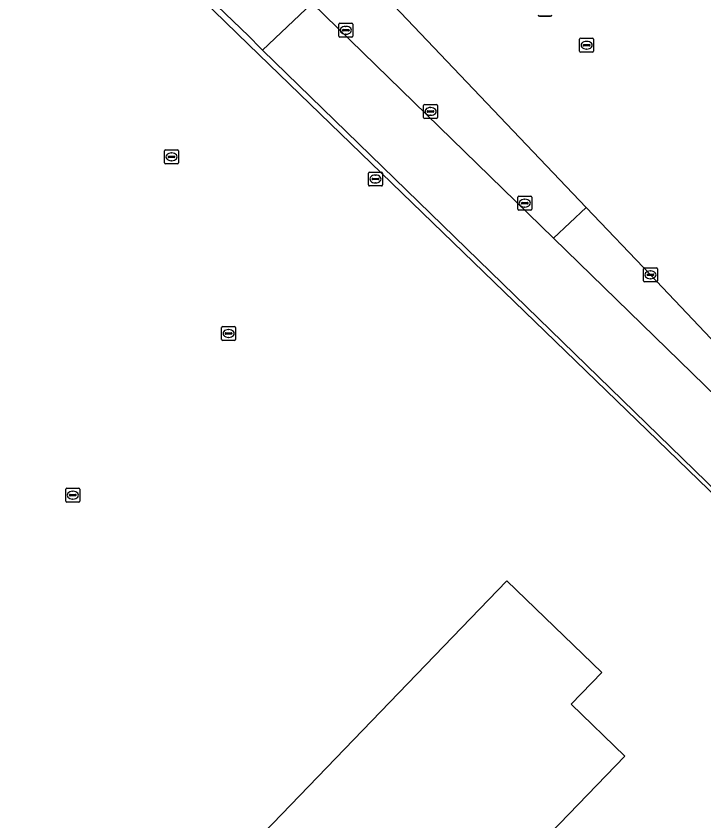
# Model space of a CAD drawing. Extents: x 156141 to 158132, y 385651 to 388333.
# Drawn here: x 156569 to 156618.4, y 387981.7 to 388039.5 of the extents above; entities that cross this region are included whole.
import ezdxf

# ---------------------------------------------------------------- set-up
doc = ezdxf.new("R2010")
doc.units = 0
for name, color, linetype in [('IMGEO_Berm_groen', 7, 'Continuous'), ('IMGEO_Erf', 7, 'Continuous'), ('IMGEO_Grasland_agrarisch', 7, 'Continuous'), ('IMGEO_Hek', 7, 'Continuous'), ('IMGEO_Kolk', 7, 'Continuous'), ('IMGEO_Lichtmast', 7, 'Continuous'), ('IMGEO_Pand', 7, 'Continuous'), ('IMGEO_Rijbaan_lokaal_gesloten', 7, 'Continuous'), ('IMGEO_Rioolput', 7, 'Continuous'), ('IMGEO_Terreindeel_gesloten', 7, 'Continuous')]:
    doc.layers.add(name, color=color, linetype=linetype)

msp = doc.modelspace()

# ---------------------------------------------------------------- linework, layer by layer
at = {"layer": 'IMGEO_Berm_groen'}
msp.add_lwpolyline([(156628.249, 388006.417), (156621.039, 388014.012), (156614.514, 388020.881), (156609.903, 388025.727), (156607.554, 388023.521), (156646.483, 387985.602)], dxfattribs=at)
at = {"layer": 'IMGEO_Erf'}
msp.add_lwpolyline([(156608.044, 387949.37), (156642.93, 387982.023), (156585.672, 388037.417), (156493.671, 388126.772), (156486.547, 388133.87), (156486.366, 388134.176), (156451.68, 388111.975), (156391.312, 388063.96), (156369.429, 388042.533), (156347.084, 388015.237), (156325.437, 387983.669), (156344.703, 387965.059), (156336.424, 387962.505), (156328.318, 387970.393), (156324.888, 387966.785), (156324.274, 387967.401), (156319.955, 387963.243), (156324.187, 387958.869), (156324.576, 387959.237), (156337.153, 387947.251), (156349.546, 387960.365), (156354.464, 387955.584), (156241.284, 387851.865)], dxfattribs=at)
msp.add_lwpolyline([(156589.344, 387971.253), (156591.573, 387973.563), (156585.45, 387979.472), (156604.208, 387998.91), (156611.022, 387992.335), (156608.819, 387990.052), (156612.669, 387986.337), (156593.885, 387966.871)], close=True, dxfattribs=at)
at = {"layer": 'IMGEO_Grasland_agrarisch'}
for points in [[(156622.795, 388204.333), (156609.749, 388198.623), (156602.737, 388195.13), (156598.485, 388192.903), (156598.072, 388192.468), (156594.128, 388190.505), (156586.981, 388187.44), (156574.477, 388180.814), (156552.013, 388169.771), (156536.182, 388161.311), (156532.456, 388159.457), (156510.258, 388147.697), (156491.34, 388136.665), (156486.547, 388133.87), (156493.671, 388126.772), (156585.672, 388037.417), (156642.93, 387982.023)], [(156641.802, 387983.409), (156586.659, 388037.016), (156586.525, 388037.146), (156585.683, 388038.011), (156581.148, 388042.395), (156581.991, 388043.225), (156569.884, 388055.964), (156575.7, 388061.475), (156570.002, 388067.473), (156587.669, 388084.268), (156593.592, 388078.004), (156600.051, 388071.963), (156646.005, 388115.411)]]:
    msp.add_lwpolyline(points, dxfattribs=at)
at = {"layer": 'IMGEO_Hek'}
msp.add_lwpolyline([(156642.93, 387982.023), (156585.672, 388037.417), (156493.671, 388126.772), (156486.547, 388133.87)], dxfattribs=at)
at = {"layer": 'IMGEO_Kolk'}
for p, q in [((156592.223, 388038.939), (156593.075, 388038.939)), ((156592.148, 388038.013), (156592.148, 388038.865)), ((156592.407, 388038.433), (156592.407, 388038.445)), ((156592.845, 388038.396), (156592.447, 388038.396)), ((156592.45, 388038.482), (156592.848, 388038.482)), ((156592.636, 388038.719), (156592.661, 388038.719)), ((156592.891, 388038.445), (156592.891, 388038.433)), ((156593.149, 388038.865), (156593.149, 388038.013)), ((156593.075, 388037.939), (156592.223, 388037.939)), ((156592.659, 388038.159), (156592.634, 388038.159)), ((156598.234, 388032.186), (156598.234, 388033.038)), ((156598.309, 388033.112), (156599.161, 388033.112)), ((156598.493, 388032.606), (156598.493, 388032.618)), ((156598.931, 388032.569), (156598.533, 388032.569)), ((156598.536, 388032.655), (156598.934, 388032.655)), ((156598.722, 388032.892), (156598.747, 388032.892)), ((156598.977, 388032.618), (156598.977, 388032.606)), ((156599.235, 388033.038), (156599.235, 388032.186)), ((156599.161, 388032.112), (156598.309, 388032.112)), ((156598.745, 388032.332), (156598.72, 388032.332)), ((156579.64, 388028.925), (156579.64, 388029.777)), ((156579.715, 388029.851), (156580.567, 388029.851)), ((156580.641, 388029.777), (156580.641, 388028.925)), ((156579.899, 388029.345), (156579.899, 388029.357)), ((156580.337, 388029.308), (156579.939, 388029.308)), ((156579.942, 388029.394), (156580.34, 388029.394)), ((156580.128, 388029.631), (156580.153, 388029.631)), ((156580.383, 388029.357), (156580.383, 388029.345)), ((156580.567, 388028.851), (156579.715, 388028.851)), ((156580.151, 388029.071), (156580.126, 388029.071)), ((156594.274, 388027.334), (156594.274, 388028.186)), ((156594.349, 388028.26), (156595.201, 388028.26)), ((156594.762, 388028.04), (156594.787, 388028.04)), ((156595.275, 388028.186), (156595.275, 388027.334)), ((156594.533, 388027.754), (156594.533, 388027.766)), ((156594.971, 388027.717), (156594.573, 388027.717)), ((156594.576, 388027.803), (156594.974, 388027.803)), ((156594.785, 388027.48), (156594.76, 388027.48)), ((156595.017, 388027.766), (156595.017, 388027.754)), ((156595.201, 388027.26), (156594.349, 388027.26)), ((156604.996, 388025.597), (156604.996, 388026.449)), ((156605.071, 388026.523), (156605.923, 388026.523)), ((156605.484, 388026.303), (156605.509, 388026.303)), ((156605.997, 388026.449), (156605.997, 388025.597)), ((156605.255, 388026.017), (156605.255, 388026.029)), ((156605.693, 388025.98), (156605.295, 388025.98)), ((156605.298, 388026.066), (156605.696, 388026.066)), ((156605.507, 388025.743), (156605.482, 388025.743)), ((156605.739, 388026.029), (156605.739, 388026.017)), ((156605.923, 388025.523), (156605.071, 388025.523)), ((156614.013, 388020.455), (156614.013, 388021.307)), ((156614.088, 388021.381), (156614.94, 388021.381)), ((156614.501, 388021.161), (156614.526, 388021.161)), ((156615.014, 388021.307), (156615.014, 388020.455)), ((156614.272, 388020.875), (156614.272, 388020.887)), ((156614.71, 388020.838), (156614.312, 388020.838)), ((156614.315, 388020.924), (156614.713, 388020.924)), ((156614.524, 388020.601), (156614.499, 388020.601)), ((156614.756, 388020.887), (156614.756, 388020.875)), ((156614.94, 388020.381), (156614.088, 388020.381)), ((156583.736, 388016.248), (156583.736, 388017.1)), ((156583.811, 388017.174), (156584.663, 388017.174)), ((156584.224, 388016.954), (156584.249, 388016.954)), ((156584.737, 388017.1), (156584.737, 388016.248)), ((156583.995, 388016.668), (156583.995, 388016.68)), ((156584.433, 388016.631), (156584.035, 388016.631)), ((156584.038, 388016.717), (156584.436, 388016.717)), ((156584.247, 388016.394), (156584.222, 388016.394)), ((156584.479, 388016.68), (156584.479, 388016.668)), ((156584.663, 388016.174), (156583.811, 388016.174)), ((156572.551, 388004.642), (156572.551, 388005.494)), ((156572.626, 388005.568), (156573.478, 388005.568)), ((156573.552, 388005.494), (156573.552, 388004.642)), ((156572.81, 388005.062), (156572.81, 388005.074)), ((156573.248, 388005.025), (156572.85, 388005.025)), ((156572.853, 388005.111), (156573.251, 388005.111)), ((156573.039, 388005.348), (156573.064, 388005.348)), ((156573.294, 388005.074), (156573.294, 388005.062)), ((156573.478, 388004.568), (156572.626, 388004.568)), ((156573.062, 388004.788), (156573.037, 388004.788))]:
    msp.add_line(p, q, dxfattribs=at)
for points in [[(156592.223, 388038.939), (156593.075, 388038.939)], [(156592.148, 388038.013), (156592.148, 388038.865)], [(156593.149, 388038.865), (156593.149, 388038.013)], [(156593.075, 388037.939), (156592.223, 388037.939)], [(156598.234, 388032.186), (156598.234, 388033.038)], [(156598.309, 388033.112), (156599.161, 388033.112)], [(156599.235, 388033.038), (156599.235, 388032.186)], [(156599.161, 388032.112), (156598.309, 388032.112)], [(156579.64, 388028.925), (156579.64, 388029.777)], [(156579.715, 388029.851), (156580.567, 388029.851)], [(156580.641, 388029.777), (156580.641, 388028.925)], [(156580.567, 388028.851), (156579.715, 388028.851)], [(156594.274, 388027.334), (156594.274, 388028.186)], [(156594.349, 388028.26), (156595.201, 388028.26)], [(156595.275, 388028.186), (156595.275, 388027.334)], [(156595.201, 388027.26), (156594.349, 388027.26)], [(156604.996, 388025.597), (156604.996, 388026.449)], [(156605.071, 388026.523), (156605.923, 388026.523)], [(156605.997, 388026.449), (156605.997, 388025.597)], [(156605.923, 388025.523), (156605.071, 388025.523)], [(156614.013, 388020.455), (156614.013, 388021.307)], [(156614.088, 388021.381), (156614.94, 388021.381)], [(156615.014, 388021.307), (156615.014, 388020.455)], [(156614.94, 388020.381), (156614.088, 388020.381)], [(156583.736, 388016.248), (156583.736, 388017.1)], [(156583.811, 388017.174), (156584.663, 388017.174)], [(156584.737, 388017.1), (156584.737, 388016.248)], [(156584.663, 388016.174), (156583.811, 388016.174)], [(156572.551, 388004.642), (156572.551, 388005.494)], [(156572.626, 388005.568), (156573.478, 388005.568)], [(156573.552, 388005.494), (156573.552, 388004.642)], [(156573.478, 388004.568), (156572.626, 388004.568)]]:
    msp.add_lwpolyline(points, dxfattribs=at)
for centre, radius, start, end in [((156592.225, 388038.863), 0.0765, 91.55205, 178.44795), ((156592.225, 388038.863), 0.0765, 91.55205, 178.44795), ((156593.073, 388038.863), 0.0765, 1.55205, 88.44795), ((156593.073, 388038.863), 0.0765, 1.55205, 88.44795), ((156592.447, 388038.442), 0.0403, 85.87752, 175.75265), ((156592.444, 388038.432), 0.0366, 178.93798, 274.71019), ((156592.848, 388038.439), 0.043, 264.86636, 352.45326), ((156592.852, 388038.444), 0.0386, 1.73085, 96.63898), ((156592.225, 388038.015), 0.0765, 181.55205, 268.44795), ((156592.225, 388038.015), 0.0765, 181.55205, 268.44795), ((156593.073, 388038.015), 0.0765, 271.55205, 358.44795), ((156593.073, 388038.015), 0.0765, 271.55205, 358.44795), ((156598.311, 388033.036), 0.0765, 91.55205, 178.44795), ((156598.311, 388033.036), 0.0765, 91.55205, 178.44795), ((156598.533, 388032.615), 0.0403, 85.87752, 175.75265), ((156598.53, 388032.605), 0.0366, 178.93798, 274.71019), ((156598.934, 388032.612), 0.043, 264.86636, 352.45326), ((156598.938, 388032.617), 0.0386, 1.73085, 96.63898), ((156599.159, 388033.036), 0.0765, 1.55205, 88.44795), ((156599.159, 388033.036), 0.0765, 1.55205, 88.44795), ((156598.311, 388032.188), 0.0765, 181.55205, 268.44795), ((156598.311, 388032.188), 0.0765, 181.55205, 268.44795), ((156599.159, 388032.188), 0.0765, 271.55205, 358.44795), ((156599.159, 388032.188), 0.0765, 271.55205, 358.44795), ((156579.717, 388029.775), 0.0765, 91.55205, 178.44795), ((156579.717, 388029.775), 0.0765, 91.55205, 178.44795), ((156580.565, 388029.775), 0.0765, 1.55205, 88.44795), ((156580.565, 388029.775), 0.0765, 1.55205, 88.44795), ((156579.939, 388029.354), 0.0403, 85.87752, 175.75265), ((156579.936, 388029.344), 0.0366, 178.93798, 274.71019), ((156580.34, 388029.351), 0.043, 264.86636, 352.45326), ((156580.344, 388029.356), 0.0386, 1.73085, 96.63898), ((156579.717, 388028.927), 0.0765, 181.55205, 268.44795), ((156579.717, 388028.927), 0.0765, 181.55205, 268.44795), ((156580.565, 388028.927), 0.0765, 271.55205, 358.44795), ((156580.565, 388028.927), 0.0765, 271.55205, 358.44795), ((156594.351, 388028.184), 0.0765, 91.55205, 178.44795), ((156594.351, 388028.184), 0.0765, 91.55205, 178.44795), ((156595.199, 388028.184), 0.0765, 1.55205, 88.44795), ((156595.199, 388028.184), 0.0765, 1.55205, 88.44795), ((156594.573, 388027.763), 0.0403, 85.87752, 175.75265), ((156594.57, 388027.753), 0.0366, 178.93798, 274.71019), ((156594.974, 388027.76), 0.043, 264.86636, 352.45326), ((156594.978, 388027.765), 0.0386, 1.73085, 96.63898), ((156594.351, 388027.336), 0.0765, 181.55205, 268.44795), ((156594.351, 388027.336), 0.0765, 181.55205, 268.44795), ((156595.199, 388027.336), 0.0765, 271.55205, 358.44795), ((156595.199, 388027.336), 0.0765, 271.55205, 358.44795), ((156605.073, 388026.447), 0.0765, 91.55205, 178.44795), ((156605.073, 388026.447), 0.0765, 91.55205, 178.44795), ((156605.921, 388026.447), 0.0765, 1.55205, 88.44795), ((156605.921, 388026.447), 0.0765, 1.55205, 88.44795), ((156605.295, 388026.026), 0.0403, 85.87752, 175.75265), ((156605.292, 388026.016), 0.0366, 178.93798, 274.71019), ((156605.696, 388026.023), 0.043, 264.86636, 352.45326), ((156605.7, 388026.028), 0.0386, 1.73085, 96.63898), ((156605.073, 388025.599), 0.0765, 181.55205, 268.44795), ((156605.073, 388025.599), 0.0765, 181.55205, 268.44795), ((156605.921, 388025.599), 0.0765, 271.55205, 358.44795), ((156605.921, 388025.599), 0.0765, 271.55205, 358.44795), ((156614.09, 388021.305), 0.0765, 91.55205, 178.44795), ((156614.09, 388021.305), 0.0765, 91.55205, 178.44795), ((156614.938, 388021.305), 0.0765, 1.55205, 88.44795), ((156614.938, 388021.305), 0.0765, 1.55205, 88.44795), ((156614.09, 388020.457), 0.0765, 181.55205, 268.44795), ((156614.09, 388020.457), 0.0765, 181.55205, 268.44795), ((156614.312, 388020.884), 0.0403, 85.87752, 175.75265), ((156614.309, 388020.874), 0.0366, 178.93798, 274.71019), ((156614.713, 388020.881), 0.043, 264.86636, 352.45326), ((156614.717, 388020.886), 0.0386, 1.73085, 96.63898), ((156614.938, 388020.457), 0.0765, 271.55205, 358.44795), ((156614.938, 388020.457), 0.0765, 271.55205, 358.44795), ((156583.813, 388017.098), 0.0765, 91.55205, 178.44795), ((156583.813, 388017.098), 0.0765, 91.55205, 178.44795), ((156584.661, 388017.098), 0.0765, 1.55205, 88.44795), ((156584.661, 388017.098), 0.0765, 1.55205, 88.44795), ((156584.035, 388016.677), 0.0403, 85.87752, 175.75265), ((156584.032, 388016.667), 0.0366, 178.93798, 274.71019), ((156584.436, 388016.674), 0.043, 264.86636, 352.45326), ((156584.44, 388016.679), 0.0386, 1.73085, 96.63898), ((156583.813, 388016.25), 0.0765, 181.55205, 268.44795), ((156583.813, 388016.25), 0.0765, 181.55205, 268.44795), ((156584.661, 388016.25), 0.0765, 271.55205, 358.44795), ((156584.661, 388016.25), 0.0765, 271.55205, 358.44795), ((156572.628, 388005.492), 0.0765, 91.55205, 178.44795), ((156572.628, 388005.492), 0.0765, 91.55205, 178.44795), ((156573.476, 388005.492), 0.0765, 1.55205, 88.44795), ((156573.476, 388005.492), 0.0765, 1.55205, 88.44795), ((156572.85, 388005.071), 0.0403, 85.87752, 175.75265), ((156572.847, 388005.061), 0.0366, 178.93798, 274.71019), ((156573.251, 388005.068), 0.043, 264.86636, 352.45326), ((156573.255, 388005.073), 0.0386, 1.73085, 96.63898), ((156572.628, 388004.644), 0.0765, 181.55205, 268.44795), ((156572.628, 388004.644), 0.0765, 181.55205, 268.44795), ((156573.476, 388004.644), 0.0765, 271.55205, 358.44795), ((156573.476, 388004.644), 0.0765, 271.55205, 358.44795)]:
    msp.add_arc(centre, radius, start, end, dxfattribs=at)
for centre, major_axis, ratio, start_param, end_param in [((156592.635, 388038.439), (-0.387, 0.002), 0.722429, 4.712389, 7.853982), ((156592.66, 388038.439), (-0.39, 0.002), 0.717154, 1.570796, 4.712389), ((156598.721, 388032.612), (-0.387, 0.002), 0.722429, 4.712389, 7.853982), ((156598.746, 388032.612), (-0.39, 0.002), 0.717154, 1.570796, 4.712389), ((156580.127, 388029.351), (-0.387, 0.002), 0.722429, 4.712389, 7.853982), ((156580.152, 388029.351), (-0.39, 0.002), 0.717154, 1.570796, 4.712389), ((156594.761, 388027.76), (-0.387, 0.002), 0.722429, 4.712389, 7.853982), ((156594.786, 388027.76), (-0.39, 0.002), 0.717154, 1.570796, 4.712389), ((156605.483, 388026.023), (-0.387, 0.002), 0.722429, 4.712389, 7.853982), ((156605.508, 388026.023), (-0.39, 0.002), 0.717154, 1.570796, 4.712389), ((156614.5, 388020.881), (-0.387, 0.002), 0.722429, 4.712389, 7.853982), ((156614.525, 388020.881), (-0.39, 0.002), 0.717154, 1.570796, 4.712389), ((156584.223, 388016.674), (-0.387, 0.002), 0.722429, 4.712389, 7.853982), ((156584.248, 388016.674), (-0.39, 0.002), 0.717154, 1.570796, 4.712389), ((156573.038, 388005.068), (-0.387, 0.002), 0.722429, 4.712389, 7.853982), ((156573.063, 388005.068), (-0.39, 0.002), 0.717154, 1.570796, 4.712389)]:
    msp.add_ellipse(centre, major_axis=major_axis, ratio=ratio, start_param=start_param, end_param=end_param, dxfattribs=at)
at = {"layer": 'IMGEO_Lichtmast'}
for p, q in [((156607.348, 388039.455), (156606.558, 388039.455)), ((156606.558, 388039.455), (156607.348, 388039.455))]:
    msp.add_line(p, q, dxfattribs=at)
for centre, start, end in [((156606.558, 388039.555), 180, 270), ((156606.558, 388039.555), 180, 270), ((156607.348, 388039.555), 270, 0), ((156607.348, 388039.555), 270, 0)]:
    msp.add_arc(centre, 0.1, start, end, dxfattribs=at)
at = {"layer": 'IMGEO_Pand'}
msp.add_lwpolyline([(156585.45, 387979.472), (156591.573, 387973.563), (156589.344, 387971.253), (156593.885, 387966.871), (156612.669, 387986.337), (156608.819, 387990.052), (156611.022, 387992.335), (156604.208, 387998.91)], close=True, dxfattribs=at)
at = {"layer": 'IMGEO_Rijbaan_lokaal_gesloten'}
for points in [[(156646.005, 388115.411), (156600.051, 388071.963), (156593.592, 388078.004), (156575.901, 388061.264), (156587.701, 388048.843), (156581.991, 388043.225), (156581.148, 388042.395), (156585.683, 388038.011), (156586.525, 388037.146), (156586.659, 388037.016), (156590.235, 388040.392), (156593.248, 388043.237), (156609.903, 388025.727), (156614.514, 388020.881), (156621.039, 388014.012)], [(156607.554, 388023.521), (156590.235, 388040.392), (156586.659, 388037.016), (156641.802, 387983.409), (156642.636, 387982.488), (156642.921, 387982.061), (156642.93, 387982.023), (156643.593, 387980.135), (156644.841, 387981.339)], [(156646.483, 387985.602), (156607.554, 388023.521)]]:
    msp.add_lwpolyline(points, dxfattribs=at)
at = {"layer": 'IMGEO_Rioolput'}
for p, q in [((156609.434, 388036.938), (156609.434, 388037.79)), ((156609.509, 388037.864), (156610.361, 388037.864)), ((156610.435, 388037.79), (156610.435, 388036.938)), ((156609.693, 388037.358), (156609.693, 388037.37)), ((156610.131, 388037.321), (156609.733, 388037.321)), ((156609.736, 388037.407), (156610.134, 388037.407)), ((156609.922, 388037.644), (156609.947, 388037.644)), ((156610.177, 388037.37), (156610.177, 388037.358)), ((156610.361, 388036.864), (156609.509, 388036.864)), ((156609.945, 388037.084), (156609.92, 388037.084))]:
    msp.add_line(p, q, dxfattribs=at)
for points in [[(156609.434, 388036.938), (156609.434, 388037.79)], [(156609.509, 388037.864), (156610.361, 388037.864)], [(156610.435, 388037.79), (156610.435, 388036.938)], [(156610.361, 388036.864), (156609.509, 388036.864)]]:
    msp.add_lwpolyline(points, dxfattribs=at)
for centre, radius, start, end in [((156609.511, 388037.788), 0.0765, 91.55205, 178.44795), ((156609.511, 388037.788), 0.0765, 91.55205, 178.44795), ((156610.359, 388037.788), 0.0765, 1.55205, 88.44795), ((156610.359, 388037.788), 0.0765, 1.55205, 88.44795), ((156609.733, 388037.367), 0.0403, 85.87752, 175.75265), ((156609.73, 388037.357), 0.0366, 178.93798, 274.71019), ((156610.134, 388037.364), 0.043, 264.86636, 352.45326), ((156610.138, 388037.369), 0.0386, 1.73085, 96.63898), ((156609.511, 388036.94), 0.0765, 181.55205, 268.44795), ((156609.511, 388036.94), 0.0765, 181.55205, 268.44795), ((156610.359, 388036.94), 0.0765, 271.55205, 358.44795), ((156610.359, 388036.94), 0.0765, 271.55205, 358.44795)]:
    msp.add_arc(centre, radius, start, end, dxfattribs=at)
for centre, major_axis, ratio, start_param, end_param in [((156609.921, 388037.364), (-0.387, 0.002), 0.722429, 4.712389, 7.853982), ((156609.946, 388037.364), (-0.39, 0.002), 0.717154, 1.570796, 4.712389)]:
    msp.add_ellipse(centre, major_axis=major_axis, ratio=ratio, start_param=start_param, end_param=end_param, dxfattribs=at)
at = {"layer": 'IMGEO_Terreindeel_gesloten'}
msp.add_lwpolyline([(156593.248, 388043.237), (156590.235, 388040.392), (156607.554, 388023.521), (156609.903, 388025.727)], close=True, dxfattribs=at)

doc.saveas('drawing.dxf')
